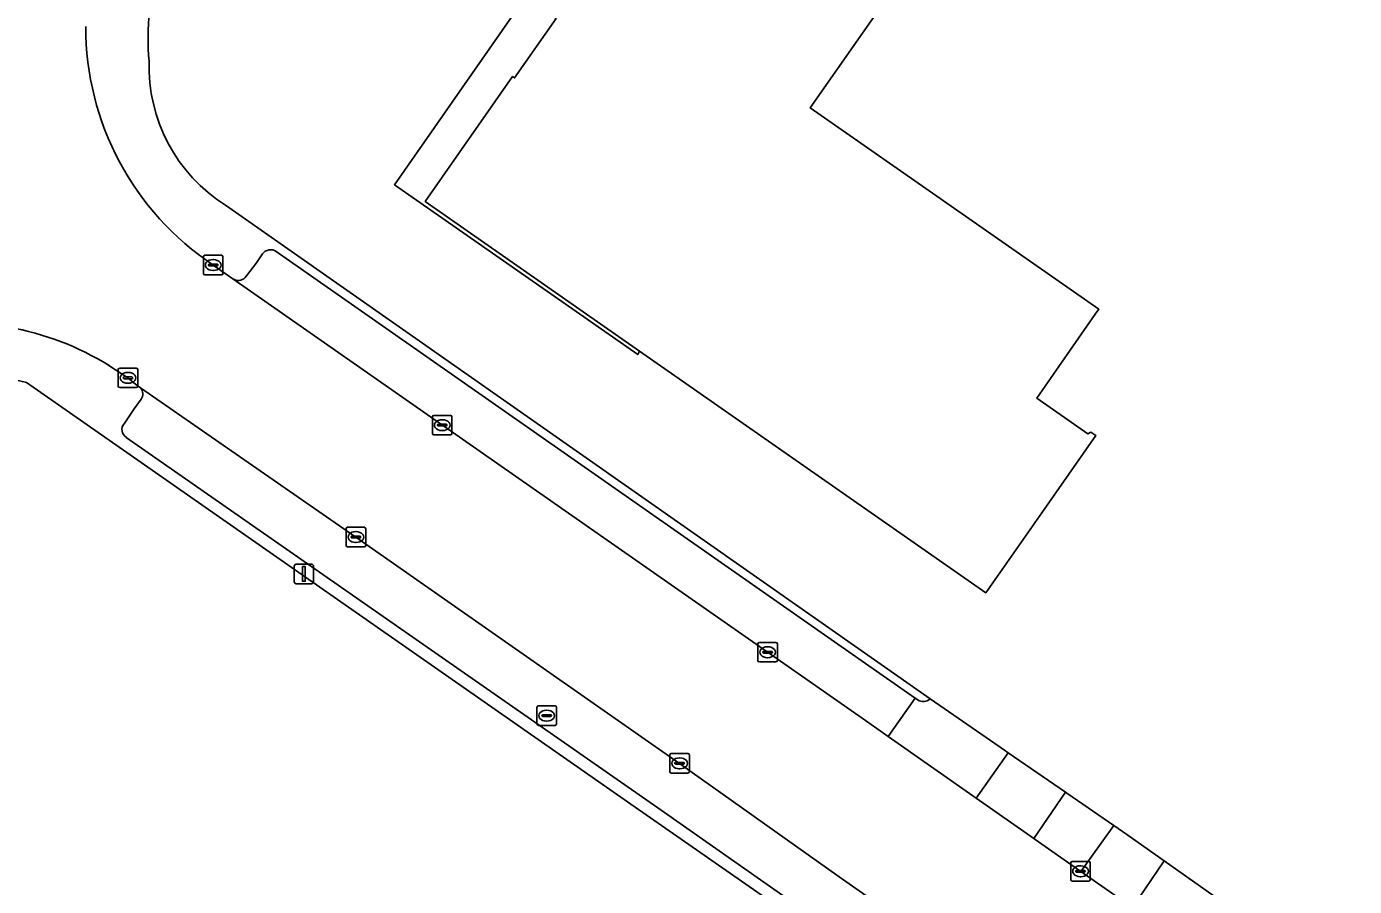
# Model space of a CAD drawing. Extents: x 155018 to 156648, y 383979 to 385733.
# Drawn here: x 155212.6 to 155280.6, y 385148 to 385192.1 of the extents above; entities that cross this region are included whole.
import ezdxf

# ---------------------------------------------------------------- set-up
doc = ezdxf.new("R2010")
doc.units = 0
for name, color, linetype in [('IMGEO_Brandkraan', 7, 'Continuous'), ('IMGEO_Erf', 7, 'Continuous'), ('IMGEO_Kolk', 7, 'Continuous'), ('IMGEO_Lichtmast', 7, 'Continuous'), ('IMGEO_Pand', 7, 'Continuous'), ('IMGEO_Pand_overbouw', 7, 'Continuous'), ('IMGEO_Parkeervlak_open', 7, 'Continuous'), ('IMGEO_Rijbaan_lokaal_gesloten', 7, 'Continuous'), ('IMGEO_Rijbaan_lokaal_open', 7, 'Continuous'), ('IMGEO_Voetpad_open', 7, 'Continuous')]:
    doc.layers.add(name, color=color, linetype=linetype)

msp = doc.modelspace()

# ---------------------------------------------------------------- linework, layer by layer
at = {"layer": 'IMGEO_Brandkraan'}
for p, q in [((155238.704, 385156.347), (155238.704, 385157.199)), ((155238.779, 385157.273), (155239.631, 385157.273)), ((155239.705, 385157.199), (155239.705, 385156.347)), ((155238.963, 385156.767), (155238.963, 385156.779)), ((155239.401, 385156.73), (155239.003, 385156.73)), ((155239.006, 385156.816), (155239.404, 385156.816)), ((155239.192, 385157.053), (155239.217, 385157.053)), ((155239.447, 385156.779), (155239.447, 385156.767)), ((155239.631, 385156.273), (155238.779, 385156.273)), ((155239.215, 385156.493), (155239.19, 385156.493))]:
    msp.add_line(p, q, dxfattribs=at)
for points in [[(155238.704, 385156.347), (155238.704, 385157.199)], [(155238.779, 385157.273), (155239.631, 385157.273)], [(155239.705, 385157.199), (155239.705, 385156.347)], [(155239.631, 385156.273), (155238.779, 385156.273)]]:
    msp.add_lwpolyline(points, dxfattribs=at)
for centre, radius, start, end in [((155238.781, 385157.197), 0.0765, 91.55205, 178.44795), ((155238.781, 385157.197), 0.0765, 91.55205, 178.44795), ((155239.629, 385157.197), 0.0765, 1.55205, 88.44795), ((155239.629, 385157.197), 0.0765, 1.55205, 88.44795), ((155239.003, 385156.776), 0.0403, 85.87752, 175.75265), ((155239, 385156.766), 0.0366, 178.93798, 274.71019), ((155239.404, 385156.773), 0.043, 264.86636, 352.45326), ((155239.408, 385156.778), 0.0386, 1.73085, 96.63898), ((155238.781, 385156.349), 0.0765, 181.55205, 268.44795), ((155238.781, 385156.349), 0.0765, 181.55205, 268.44795), ((155239.629, 385156.349), 0.0765, 271.55205, 358.44795), ((155239.629, 385156.349), 0.0765, 271.55205, 358.44795)]:
    msp.add_arc(centre, radius, start, end, dxfattribs=at)
for centre, major_axis, ratio, start_param, end_param in [((155239.191, 385156.773), (-0.387, 0.002), 0.722429, 4.712389, 7.853982), ((155239.216, 385156.773), (-0.39, 0.002), 0.717154, 1.570796, 4.712389)]:
    msp.add_ellipse(centre, major_axis=major_axis, ratio=ratio, start_param=start_param, end_param=end_param, dxfattribs=at)
at = {"layer": 'IMGEO_Erf'}
for points in [[(155264.94, 385205.414), (155252.705, 385187.911), (155267.482, 385177.596), (155267.305, 385177.342), (155264.306, 385173.046), (155266.918, 385171.222), (155267.085, 385171.3), (155267.337, 385171.123), (155264.564, 385167.164), (155261.694, 385163.069), (155243.955, 385175.442), (155232.988, 385183.122), (155237.457, 385189.526), (155237.564, 385189.452), (155239.686, 385192.493)], [(155222.76, 385182.932), (155258.844, 385157.636), (155262.655, 385155.005), (155262.841, 385154.876), (155265.783, 385152.847), (155265.84, 385152.807), (155268.248, 385151.145), (155268.924, 385150.679), (155270.838, 385149.329), (155279.446, 385143.26)], [(155421.752, 385027.617), (155394.996, 385046.278), (155391.028, 385049.046), (155385.591, 385052.838), (155385.399, 385052.961), (155380.151, 385056.63), (155341.349, 385083.758), (155335.658, 385087.641), (155324.962, 385095.154), (155317.041, 385100.717), (155292.001, 385118.303), (155289.287, 385120.198), (155288.53, 385120.608), (155288.137, 385120.826), (155288.024, 385120.665), (155281.331, 385125.336), (155281.524, 385125.635), (155276.133, 385129.546), (155243.348, 385152.362), (155212.561, 385173.841)]]:
    msp.add_lwpolyline(points, dxfattribs=at)
for centre, radius, start, end in [((155232.662, 385191.555), 13.878, 143.282, 185.17147), ((155227.224, 385190.033), 8.388, 178.14877, 237.842), ((155209.054, 385159.198), 15.057, 76.52967, 98.67369)]:
    msp.add_arc(centre, radius, start, end, dxfattribs=at)
at = {"layer": 'IMGEO_Kolk'}
for p, q in [((155221.696, 385180.362), (155222.548, 385180.362)), ((155221.621, 385179.436), (155221.621, 385180.288)), ((155221.88, 385179.856), (155221.88, 385179.868)), ((155222.318, 385179.819), (155221.92, 385179.819)), ((155221.923, 385179.905), (155222.321, 385179.905)), ((155222.109, 385180.142), (155222.134, 385180.142)), ((155222.364, 385179.868), (155222.364, 385179.856)), ((155222.622, 385180.288), (155222.622, 385179.436)), ((155222.548, 385179.362), (155221.696, 385179.362)), ((155222.132, 385179.582), (155222.107, 385179.582)), ((155217.256, 385173.657), (155217.256, 385174.509)), ((155217.331, 385174.583), (155218.183, 385174.583)), ((155217.744, 385174.363), (155217.769, 385174.363)), ((155218.257, 385174.509), (155218.257, 385173.657)), ((155218.183, 385173.583), (155217.331, 385173.583)), ((155217.515, 385174.077), (155217.515, 385174.089)), ((155217.953, 385174.04), (155217.555, 385174.04)), ((155217.558, 385174.126), (155217.956, 385174.126)), ((155217.767, 385173.803), (155217.742, 385173.803)), ((155217.999, 385174.089), (155217.999, 385174.077)), ((155233.427, 385172.159), (155234.279, 385172.159)), ((155233.352, 385171.233), (155233.352, 385172.085)), ((155233.611, 385171.653), (155233.611, 385171.665)), ((155234.049, 385171.616), (155233.651, 385171.616)), ((155233.654, 385171.702), (155234.052, 385171.702)), ((155233.84, 385171.939), (155233.865, 385171.939)), ((155234.095, 385171.665), (155234.095, 385171.653)), ((155234.353, 385172.085), (155234.353, 385171.233)), ((155234.279, 385171.159), (155233.427, 385171.159)), ((155233.863, 385171.379), (155233.838, 385171.379)), ((155228.932, 385165.499), (155228.932, 385166.351)), ((155229.007, 385166.425), (155229.859, 385166.425)), ((155229.42, 385166.205), (155229.445, 385166.205)), ((155229.933, 385166.351), (155229.933, 385165.499)), ((155229.859, 385165.425), (155229.007, 385165.425)), ((155229.191, 385165.919), (155229.191, 385165.931)), ((155229.629, 385165.882), (155229.231, 385165.882)), ((155229.234, 385165.968), (155229.632, 385165.968)), ((155229.443, 385165.645), (155229.418, 385165.645)), ((155229.675, 385165.931), (155229.675, 385165.919)), ((155250.022, 385159.597), (155250.022, 385160.449)), ((155250.097, 385160.523), (155250.949, 385160.523)), ((155250.281, 385160.017), (155250.281, 385160.029)), ((155250.719, 385159.98), (155250.321, 385159.98)), ((155250.324, 385160.066), (155250.722, 385160.066)), ((155250.51, 385160.303), (155250.535, 385160.303)), ((155250.765, 385160.029), (155250.765, 385160.017)), ((155251.023, 385160.449), (155251.023, 385159.597)), ((155250.949, 385159.523), (155250.097, 385159.523)), ((155250.533, 385159.743), (155250.508, 385159.743)), ((155245.512, 385153.905), (155245.512, 385154.757)), ((155245.587, 385154.831), (155246.439, 385154.831)), ((155246, 385154.611), (155246.025, 385154.611)), ((155246.513, 385154.757), (155246.513, 385153.905)), ((155246.439, 385153.831), (155245.587, 385153.831)), ((155245.771, 385154.325), (155245.771, 385154.337)), ((155246.209, 385154.288), (155245.811, 385154.288)), ((155245.814, 385154.374), (155246.212, 385154.374)), ((155246.023, 385154.051), (155245.998, 385154.051)), ((155246.255, 385154.337), (155246.255, 385154.325)), ((155266.049, 385148.373), (155266.049, 385149.225)), ((155266.124, 385149.299), (155266.976, 385149.299)), ((155266.537, 385149.079), (155266.562, 385149.079)), ((155267.05, 385149.225), (155267.05, 385148.373)), ((155266.308, 385148.793), (155266.308, 385148.805)), ((155266.746, 385148.756), (155266.348, 385148.756)), ((155266.351, 385148.842), (155266.749, 385148.842)), ((155266.56, 385148.519), (155266.535, 385148.519)), ((155266.792, 385148.805), (155266.792, 385148.793)), ((155266.976, 385148.299), (155266.124, 385148.299))]:
    msp.add_line(p, q, dxfattribs=at)
for points in [[(155221.696, 385180.362), (155222.548, 385180.362)], [(155221.621, 385179.436), (155221.621, 385180.288)], [(155222.622, 385180.288), (155222.622, 385179.436)], [(155222.548, 385179.362), (155221.696, 385179.362)], [(155217.256, 385173.657), (155217.256, 385174.509)], [(155217.331, 385174.583), (155218.183, 385174.583)], [(155218.257, 385174.509), (155218.257, 385173.657)], [(155218.183, 385173.583), (155217.331, 385173.583)], [(155233.427, 385172.159), (155234.279, 385172.159)], [(155233.352, 385171.233), (155233.352, 385172.085)], [(155234.353, 385172.085), (155234.353, 385171.233)], [(155234.279, 385171.159), (155233.427, 385171.159)], [(155228.932, 385165.499), (155228.932, 385166.351)], [(155229.007, 385166.425), (155229.859, 385166.425)], [(155229.933, 385166.351), (155229.933, 385165.499)], [(155229.859, 385165.425), (155229.007, 385165.425)], [(155250.022, 385159.597), (155250.022, 385160.449)], [(155250.097, 385160.523), (155250.949, 385160.523)], [(155251.023, 385160.449), (155251.023, 385159.597)], [(155250.949, 385159.523), (155250.097, 385159.523)], [(155245.512, 385153.905), (155245.512, 385154.757)], [(155245.587, 385154.831), (155246.439, 385154.831)], [(155246.513, 385154.757), (155246.513, 385153.905)], [(155246.439, 385153.831), (155245.587, 385153.831)], [(155266.049, 385148.373), (155266.049, 385149.225)], [(155266.124, 385149.299), (155266.976, 385149.299)], [(155267.05, 385149.225), (155267.05, 385148.373)], [(155266.976, 385148.299), (155266.124, 385148.299)]]:
    msp.add_lwpolyline(points, dxfattribs=at)
for centre, radius, start, end in [((155221.698, 385180.286), 0.0765, 91.55205, 178.44795), ((155221.698, 385180.286), 0.0765, 91.55205, 178.44795), ((155222.546, 385180.286), 0.0765, 1.55205, 88.44795), ((155222.546, 385180.286), 0.0765, 1.55205, 88.44795), ((155221.92, 385179.865), 0.0403, 85.87752, 175.75265), ((155221.917, 385179.855), 0.0366, 178.93798, 274.71019), ((155222.321, 385179.862), 0.043, 264.86636, 352.45326), ((155222.325, 385179.867), 0.0386, 1.73085, 96.63898), ((155221.698, 385179.438), 0.0765, 181.55205, 268.44795), ((155221.698, 385179.438), 0.0765, 181.55205, 268.44795), ((155222.546, 385179.438), 0.0765, 271.55205, 358.44795), ((155222.546, 385179.438), 0.0765, 271.55205, 358.44795), ((155217.333, 385174.507), 0.0765, 91.55205, 178.44795), ((155217.333, 385174.507), 0.0765, 91.55205, 178.44795), ((155218.181, 385174.507), 0.0765, 1.55205, 88.44795), ((155218.181, 385174.507), 0.0765, 1.55205, 88.44795), ((155217.333, 385173.659), 0.0765, 181.55205, 268.44795), ((155217.333, 385173.659), 0.0765, 181.55205, 268.44795), ((155217.555, 385174.086), 0.0403, 85.87752, 175.75265), ((155217.552, 385174.076), 0.0366, 178.93798, 274.71019), ((155217.956, 385174.083), 0.043, 264.86636, 352.45326), ((155217.96, 385174.088), 0.0386, 1.73085, 96.63898), ((155218.181, 385173.659), 0.0765, 271.55205, 358.44795), ((155218.181, 385173.659), 0.0765, 271.55205, 358.44795), ((155233.429, 385172.083), 0.0765, 91.55205, 178.44795), ((155233.429, 385172.083), 0.0765, 91.55205, 178.44795), ((155234.277, 385172.083), 0.0765, 1.55205, 88.44795), ((155234.277, 385172.083), 0.0765, 1.55205, 88.44795), ((155233.651, 385171.662), 0.0403, 85.87752, 175.75265), ((155233.648, 385171.652), 0.0366, 178.93798, 274.71019), ((155234.052, 385171.659), 0.043, 264.86636, 352.45326), ((155234.056, 385171.664), 0.0386, 1.73085, 96.63898), ((155233.429, 385171.235), 0.0765, 181.55205, 268.44795), ((155233.429, 385171.235), 0.0765, 181.55205, 268.44795), ((155234.277, 385171.235), 0.0765, 271.55205, 358.44795), ((155234.277, 385171.235), 0.0765, 271.55205, 358.44795), ((155229.009, 385166.349), 0.0765, 91.55205, 178.44795), ((155229.009, 385166.349), 0.0765, 91.55205, 178.44795), ((155229.857, 385166.349), 0.0765, 1.55205, 88.44795), ((155229.857, 385166.349), 0.0765, 1.55205, 88.44795), ((155229.009, 385165.501), 0.0765, 181.55205, 268.44795), ((155229.009, 385165.501), 0.0765, 181.55205, 268.44795), ((155229.231, 385165.928), 0.0403, 85.87752, 175.75265), ((155229.228, 385165.918), 0.0366, 178.93798, 274.71019), ((155229.632, 385165.925), 0.043, 264.86636, 352.45326), ((155229.636, 385165.93), 0.0386, 1.73085, 96.63898), ((155229.857, 385165.501), 0.0765, 271.55205, 358.44795), ((155229.857, 385165.501), 0.0765, 271.55205, 358.44795), ((155250.099, 385160.447), 0.0765, 91.55205, 178.44795), ((155250.099, 385160.447), 0.0765, 91.55205, 178.44795), ((155250.321, 385160.026), 0.0403, 85.87752, 175.75265), ((155250.318, 385160.016), 0.0366, 178.93798, 274.71019), ((155250.722, 385160.023), 0.043, 264.86636, 352.45326), ((155250.726, 385160.028), 0.0386, 1.73085, 96.63898), ((155250.947, 385160.447), 0.0765, 1.55205, 88.44795), ((155250.947, 385160.447), 0.0765, 1.55205, 88.44795), ((155250.099, 385159.599), 0.0765, 181.55205, 268.44795), ((155250.099, 385159.599), 0.0765, 181.55205, 268.44795), ((155250.947, 385159.599), 0.0765, 271.55205, 358.44795), ((155250.947, 385159.599), 0.0765, 271.55205, 358.44795), ((155245.589, 385154.755), 0.0765, 91.55205, 178.44795), ((155245.589, 385154.755), 0.0765, 91.55205, 178.44795), ((155246.437, 385154.755), 0.0765, 1.55205, 88.44795), ((155246.437, 385154.755), 0.0765, 1.55205, 88.44795), ((155245.589, 385153.907), 0.0765, 181.55205, 268.44795), ((155245.589, 385153.907), 0.0765, 181.55205, 268.44795), ((155245.811, 385154.334), 0.0403, 85.87752, 175.75265), ((155245.808, 385154.324), 0.0366, 178.93798, 274.71019), ((155246.212, 385154.331), 0.043, 264.86636, 352.45326), ((155246.216, 385154.336), 0.0386, 1.73085, 96.63898), ((155246.437, 385153.907), 0.0765, 271.55205, 358.44795), ((155246.437, 385153.907), 0.0765, 271.55205, 358.44795), ((155266.126, 385149.223), 0.0765, 91.55205, 178.44795), ((155266.126, 385149.223), 0.0765, 91.55205, 178.44795), ((155266.974, 385149.223), 0.0765, 1.55205, 88.44795), ((155266.974, 385149.223), 0.0765, 1.55205, 88.44795), ((155266.126, 385148.375), 0.0765, 181.55205, 268.44795), ((155266.126, 385148.375), 0.0765, 181.55205, 268.44795), ((155266.348, 385148.802), 0.0403, 85.87752, 175.75265), ((155266.345, 385148.792), 0.0366, 178.93798, 274.71019), ((155266.749, 385148.799), 0.043, 264.86636, 352.45326), ((155266.753, 385148.804), 0.0386, 1.73085, 96.63898), ((155266.974, 385148.375), 0.0765, 271.55205, 358.44795), ((155266.974, 385148.375), 0.0765, 271.55205, 358.44795)]:
    msp.add_arc(centre, radius, start, end, dxfattribs=at)
for centre, major_axis, ratio, start_param, end_param in [((155222.108, 385179.862), (-0.387, 0.002), 0.722429, 4.712389, 7.853982), ((155222.133, 385179.862), (-0.39, 0.002), 0.717154, 1.570796, 4.712389), ((155217.743, 385174.083), (-0.387, 0.002), 0.722429, 4.712389, 7.853982), ((155217.768, 385174.083), (-0.39, 0.002), 0.717154, 1.570796, 4.712389), ((155233.839, 385171.659), (-0.387, 0.002), 0.722429, 4.712389, 7.853982), ((155233.864, 385171.659), (-0.39, 0.002), 0.717154, 1.570796, 4.712389), ((155229.419, 385165.925), (-0.387, 0.002), 0.722429, 4.712389, 7.853982), ((155229.444, 385165.925), (-0.39, 0.002), 0.717154, 1.570796, 4.712389), ((155250.509, 385160.023), (-0.387, 0.002), 0.722429, 4.712389, 7.853982), ((155250.534, 385160.023), (-0.39, 0.002), 0.717154, 1.570796, 4.712389), ((155245.999, 385154.331), (-0.387, 0.002), 0.722429, 4.712389, 7.853982), ((155246.024, 385154.331), (-0.39, 0.002), 0.717154, 1.570796, 4.712389), ((155266.536, 385148.799), (-0.387, 0.002), 0.722429, 4.712389, 7.853982), ((155266.561, 385148.799), (-0.39, 0.002), 0.717154, 1.570796, 4.712389)]:
    msp.add_ellipse(centre, major_axis=major_axis, ratio=ratio, start_param=start_param, end_param=end_param, dxfattribs=at)
at = {"layer": 'IMGEO_Lichtmast'}
for p, q in [((155226.271, 385163.634), (155226.271, 385164.434)), ((155226.271, 385164.434), (155226.271, 385163.634)), ((155226.371, 385164.534), (155227.161, 385164.534)), ((155227.161, 385164.534), (155226.371, 385164.534)), ((155227.261, 385164.434), (155227.261, 385163.634)), ((155227.261, 385163.634), (155227.261, 385164.434)), ((155227.161, 385163.534), (155226.371, 385163.534)), ((155226.371, 385163.534), (155227.161, 385163.534))]:
    msp.add_line(p, q, dxfattribs=at)
msp.add_lwpolyline([(155226.691, 385164.409), (155226.841, 385164.409), (155226.841, 385163.659), (155226.691, 385163.659), (155226.691, 385164.409)], dxfattribs=at)
for centre, start, end in [((155226.371, 385164.434), 90, 180), ((155226.371, 385164.434), 90, 180), ((155227.161, 385164.434), 0, 90), ((155227.161, 385164.434), 360, 90), ((155226.371, 385163.634), 180, 270), ((155226.371, 385163.634), 180, 270), ((155227.161, 385163.634), 270, 0), ((155227.161, 385163.634), 270, 0)]:
    msp.add_arc(centre, 0.1, start, end, dxfattribs=at)
at = {"layer": 'IMGEO_Pand'}
msp.add_lwpolyline([(155239.686, 385192.493), (155237.564, 385189.452), (155237.457, 385189.526), (155232.988, 385183.122), (155243.955, 385175.442), (155261.694, 385163.069), (155264.564, 385167.164), (155267.337, 385171.123), (155267.085, 385171.3), (155266.918, 385171.222), (155264.306, 385173.046), (155267.305, 385177.342), (155267.482, 385177.596), (155252.705, 385187.911), (155264.94, 385205.414)], dxfattribs=at)
at = {"layer": 'IMGEO_Pand_overbouw'}
msp.add_lwpolyline([(155243.955, 385175.442), (155232.988, 385183.122), (155237.457, 385189.526), (155237.564, 385189.452), (155239.686, 385192.493), (155239.088, 385192.912), (155239.215, 385193.093), (155239.314, 385193.025), (155240.207, 385194.305), (155240.109, 385194.374), (155240.236, 385194.555), (155240.827, 385194.143), (155241.444, 385195.029), (155239.875, 385196.125), (155231.414, 385183.979), (155243.87, 385175.274)], close=True, dxfattribs=at)
at = {"layer": 'IMGEO_Parkeervlak_open'}
for points in [[(155223.128, 385179.156), (155255.535, 385156.517), (155256.698, 385155.702), (155258.077, 385157.664), (155255.364, 385159.573), (155225.351, 385180.555)], [(155224.65, 385180.43), (155224.334, 385179.971), (155223.827, 385179.302), (155223.756, 385179.218)], [(155259.887, 385144.522), (155254.18, 385148.516), (155246.012, 385154.33), (155229.432, 385165.924), (155218.393, 385173.569)], [(155218.428, 385172.991), (155218.069, 385172.492), (155217.556, 385171.732)], [(155217.667, 385171.034), (155244.896, 385152.043), (155253.122, 385146.285), (155257.74, 385143.063)]]:
    msp.add_lwpolyline(points, dxfattribs=at)
msp.add_lwpolyline([(155284.562, 385139.653), (155279.446, 385143.26), (155270.838, 385149.329), (155269.207, 385146.937), (155315.703, 385114.356), (155317.347, 385116.697)], close=True, dxfattribs=at)
for centre, radius, start, end in [((155225.06, 385180.156), 0.493, 53.91834, 146.30271), ((155223.402, 385179.589), 0.513, 237.6663, 313.61034), ((155218.054, 385173.258), 0.46, 324.41334, 42.51713), ((155217.917, 385171.432), 0.469, 140.19372, 237.87797)]:
    msp.add_arc(centre, radius, start, end, dxfattribs=at)
at = {"layer": 'IMGEO_Rijbaan_lokaal_gesloten'}
for points in [[(155269.207, 385146.937), (155267.255, 385148.305), (155266.572, 385148.784), (155264.222, 385150.43), (155264.152, 385150.479), (155261.211, 385152.54), (155256.698, 385155.702), (155255.535, 385156.517), (155223.128, 385179.156), (155222.117, 385179.862)], [(155216.784, 385174.718), (155217.756, 385174.082), (155218.227, 385173.684), (155218.393, 385173.569), (155229.432, 385165.924), (155246.012, 385154.33), (155254.18, 385148.516), (155259.887, 385144.522)]]:
    msp.add_lwpolyline(points, dxfattribs=at)
for centre, radius, start, end in [((155230.252, 385192.058), 14.66, 179.90113, 236.2959), ((155209.045, 385162.179), 14.735, 58.31604, 101.23019)]:
    msp.add_arc(centre, radius, start, end, dxfattribs=at)
at = {"layer": 'IMGEO_Rijbaan_lokaal_open'}
msp.add_lwpolyline([(155258.215, 385157.583), (155258.077, 385157.664), (155256.698, 385155.702), (155261.211, 385152.54), (155262.841, 385154.876), (155262.655, 385155.005), (155258.844, 385157.636)], dxfattribs=at)
msp.add_lwpolyline([(155268.248, 385151.145), (155265.84, 385152.807), (155265.783, 385152.847), (155264.152, 385150.479), (155264.222, 385150.43), (155266.572, 385148.784)], close=True, dxfattribs=at)
msp.add_arc((155258.497, 385158), 0.503, 235.97919, 313.65362, dxfattribs=at)
at = {"layer": 'IMGEO_Voetpad_open'}
for points in [[(155258.844, 385157.636), (155222.76, 385182.932)], [(155223.756, 385179.218), (155223.827, 385179.302), (155224.334, 385179.971), (155224.65, 385180.43)], [(155225.351, 385180.555), (155255.364, 385159.573), (155258.077, 385157.664), (155258.215, 385157.583)], [(155222.117, 385179.862), (155223.128, 385179.156)], [(155218.393, 385173.569), (155218.227, 385173.684), (155217.756, 385174.082), (155216.784, 385174.718)], [(155212.561, 385173.841), (155243.348, 385152.362), (155276.133, 385129.546)], [(155217.556, 385171.732), (155218.069, 385172.492), (155218.428, 385172.991)], [(155244.896, 385152.043), (155217.667, 385171.034)], [(155257.74, 385143.063), (155253.122, 385146.285), (155244.896, 385152.043)]]:
    msp.add_lwpolyline(points, dxfattribs=at)
for points in [[(155265.783, 385152.847), (155262.841, 385154.876), (155261.211, 385152.54), (155264.152, 385150.479)], [(155270.838, 385149.329), (155268.924, 385150.679), (155268.248, 385151.145), (155266.572, 385148.784), (155267.255, 385148.305), (155269.207, 385146.937)]]:
    msp.add_lwpolyline(points, close=True, dxfattribs=at)
for centre, radius, start, end in [((155232.662, 385191.555), 13.878, 143.282, 185.17147), ((155230.252, 385192.058), 14.66, 179.90113, 236.2959), ((155227.224, 385190.033), 8.388, 178.14877, 237.842), ((155225.06, 385180.156), 0.493, 53.91834, 146.30271), ((155223.402, 385179.589), 0.513, 237.6663, 313.61034), ((155209.045, 385162.179), 14.735, 58.31604, 101.23019), ((155209.054, 385159.198), 15.057, 76.52967, 98.67369), ((155218.054, 385173.258), 0.46, 324.41334, 42.51713), ((155217.917, 385171.432), 0.469, 140.19372, 237.87797), ((155258.497, 385158), 0.503, 235.97919, 313.65362)]:
    msp.add_arc(centre, radius, start, end, dxfattribs=at)

doc.saveas('drawing.dxf')
